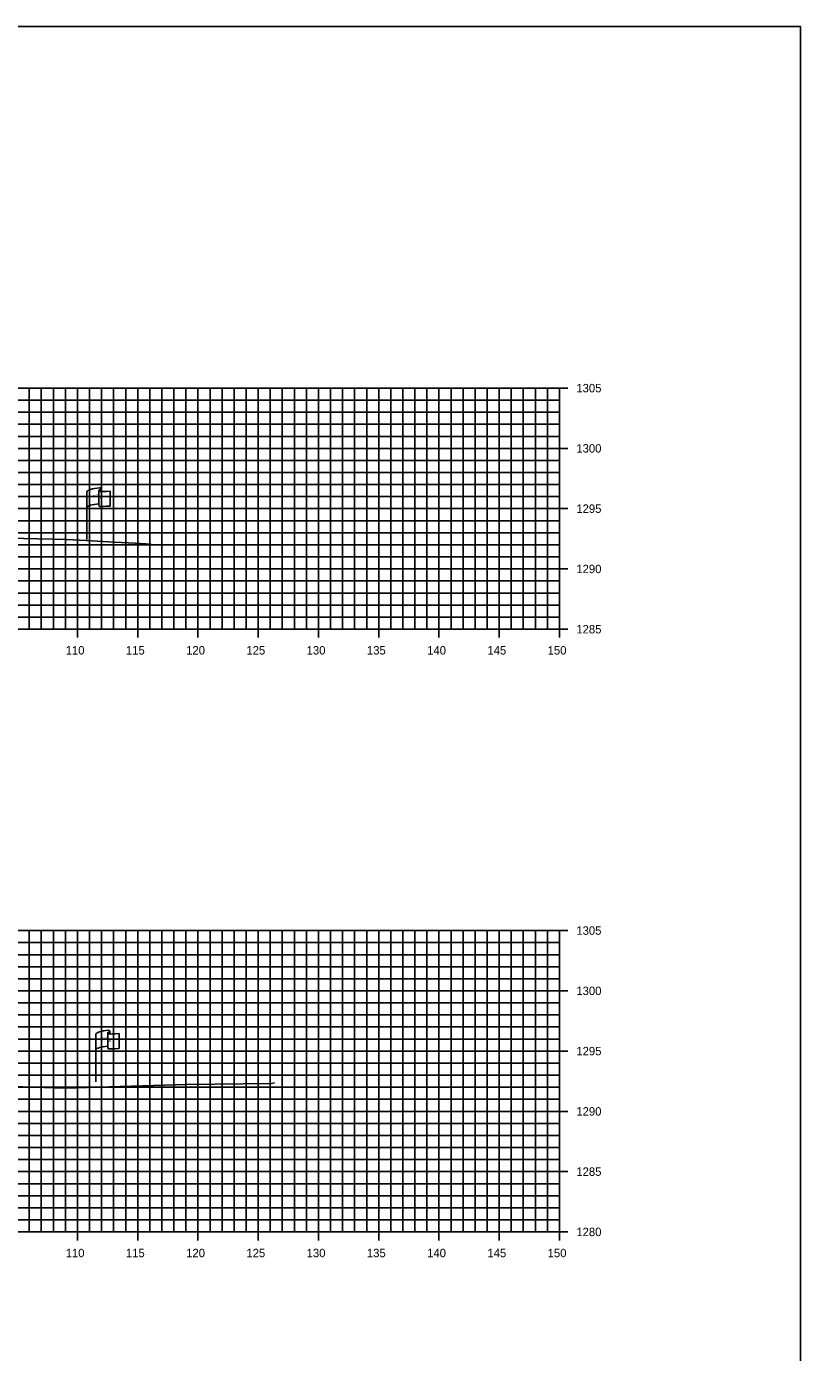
# Model space of a CAD drawing. Extents: x 674939 to 678919, y 750652 to 765176.
# Drawn here: x 678854.3 to 678918.5, y 764836.3 to 764946.3 of the extents above; entities that cross this region are included whole.
import ezdxf

# ---------------------------------------------------------------- set-up
doc = ezdxf.new("R2010")
doc.units = 0
for name, color, linetype in [('R_Axis', 7, 'Continuous'), ('R_Axis Annot', 7, 'Continuous'), ('R_Exist Surface', 7, 'Continuous'), ('R_Grid', 7, 'Continuous'), ('R_No Plot', 7, 'Continuous'), ('S_EXIST_ROW', 7, 'Continuous')]:
    doc.layers.add(name, color=color, linetype=linetype)

msp = doc.modelspace()

# ---------------------------------------------------------------- linework, layer by layer
at = {"layer": 'R_Axis'}
for p, q in [((678899.23, 764916.29), (678897.83, 764916.29)), ((678898.53, 764896.29), (678898.53, 764916.29)), ((678899.23, 764911.29), (678897.83, 764911.29)), ((678899.23, 764906.29), (678897.83, 764906.29)), ((678899.23, 764901.29), (678897.83, 764901.29)), ((678598.53, 764896.29), (678898.53, 764896.29)), ((678858.53, 764895.59), (678858.53, 764896.99)), ((678863.53, 764895.59), (678863.53, 764896.99)), ((678868.53, 764895.59), (678868.53, 764896.99)), ((678873.53, 764895.59), (678873.53, 764896.99)), ((678878.53, 764895.59), (678878.53, 764896.99)), ((678883.53, 764895.59), (678883.53, 764896.99)), ((678888.53, 764895.59), (678888.53, 764896.99)), ((678893.53, 764895.59), (678893.53, 764896.99)), ((678899.23, 764896.29), (678897.83, 764896.29)), ((678898.53, 764895.59), (678898.53, 764896.99)), ((678899.23, 764871.29), (678897.83, 764871.29)), ((678898.53, 764846.29), (678898.53, 764871.29)), ((678899.23, 764866.29), (678897.83, 764866.29)), ((678899.23, 764861.29), (678897.83, 764861.29)), ((678899.23, 764856.29), (678897.83, 764856.29)), ((678899.23, 764851.29), (678897.83, 764851.29)), ((678858.53, 764845.59), (678858.53, 764846.99)), ((678863.53, 764845.59), (678863.53, 764846.99)), ((678868.53, 764845.59), (678868.53, 764846.99)), ((678873.53, 764845.59), (678873.53, 764846.99)), ((678878.53, 764845.59), (678878.53, 764846.99)), ((678883.53, 764845.59), (678883.53, 764846.99)), ((678888.53, 764845.59), (678888.53, 764846.99)), ((678893.53, 764845.59), (678893.53, 764846.99)), ((678898.53, 764845.59), (678898.53, 764846.99)), ((678598.53, 764846.29), (678898.53, 764846.29)), ((678899.23, 764846.29), (678897.83, 764846.29))]:
    msp.add_line(p, q, dxfattribs=at)
at = {"layer": 'R_Exist Surface'}
for points in [[(678851.65, 764903.86), (678857.62, 764903.74), (678859.24, 764903.65), (678861.61, 764903.52), (678863.33, 764903.42), (678864.64, 764903.35)], [(678851.3, 764858.4), (678857.52, 764858.22), (678867.59, 764858.52), (678874.63, 764858.61), (678874.87, 764858.65), (678874.89, 764858.65)]]:
    msp.add_lwpolyline(points, dxfattribs=at)
at = {"layer": 'R_Grid'}
for p, q in [((678598.53, 764916.29), (678898.53, 764916.29)), ((678854.53, 764896.29), (678854.53, 764916.29)), ((678855.53, 764896.29), (678855.53, 764916.29)), ((678856.53, 764896.29), (678856.53, 764916.29)), ((678857.53, 764896.29), (678857.53, 764916.29)), ((678858.53, 764896.29), (678858.53, 764916.29)), ((678859.53, 764896.29), (678859.53, 764916.29)), ((678860.53, 764896.29), (678860.53, 764916.29)), ((678861.53, 764896.29), (678861.53, 764916.29)), ((678862.53, 764896.29), (678862.53, 764916.29)), ((678863.53, 764896.29), (678863.53, 764916.29)), ((678864.53, 764896.29), (678864.53, 764916.29)), ((678865.53, 764896.29), (678865.53, 764916.29)), ((678866.53, 764896.29), (678866.53, 764916.29)), ((678867.53, 764896.29), (678867.53, 764916.29)), ((678868.53, 764896.29), (678868.53, 764916.29)), ((678869.53, 764896.29), (678869.53, 764916.29)), ((678870.53, 764896.29), (678870.53, 764916.29)), ((678871.53, 764896.29), (678871.53, 764916.29)), ((678872.53, 764896.29), (678872.53, 764916.29)), ((678873.53, 764896.29), (678873.53, 764916.29)), ((678874.53, 764896.29), (678874.53, 764916.29)), ((678875.53, 764896.29), (678875.53, 764916.29)), ((678876.53, 764896.29), (678876.53, 764916.29)), ((678877.53, 764896.29), (678877.53, 764916.29)), ((678878.53, 764896.29), (678878.53, 764916.29)), ((678879.53, 764896.29), (678879.53, 764916.29)), ((678880.53, 764896.29), (678880.53, 764916.29)), ((678881.53, 764896.29), (678881.53, 764916.29)), ((678882.53, 764896.29), (678882.53, 764916.29)), ((678883.53, 764896.29), (678883.53, 764916.29)), ((678884.53, 764896.29), (678884.53, 764916.29)), ((678885.53, 764896.29), (678885.53, 764916.29)), ((678886.53, 764896.29), (678886.53, 764916.29)), ((678887.53, 764896.29), (678887.53, 764916.29)), ((678888.53, 764896.29), (678888.53, 764916.29)), ((678889.53, 764896.29), (678889.53, 764916.29)), ((678890.53, 764896.29), (678890.53, 764916.29)), ((678891.53, 764896.29), (678891.53, 764916.29)), ((678892.53, 764896.29), (678892.53, 764916.29)), ((678893.53, 764896.29), (678893.53, 764916.29)), ((678894.53, 764896.29), (678894.53, 764916.29)), ((678895.53, 764896.29), (678895.53, 764916.29)), ((678896.53, 764896.29), (678896.53, 764916.29)), ((678897.53, 764896.29), (678897.53, 764916.29)), ((678898.53, 764896.29), (678898.53, 764916.29)), ((678598.53, 764915.29), (678898.53, 764915.29)), ((678598.53, 764914.29), (678898.53, 764914.29)), ((678598.53, 764913.29), (678898.53, 764913.29)), ((678598.53, 764912.29), (678898.53, 764912.29)), ((678598.53, 764911.29), (678898.53, 764911.29)), ((678598.53, 764910.29), (678898.53, 764910.29)), ((678598.53, 764909.29), (678898.53, 764909.29)), ((678598.53, 764908.29), (678898.53, 764908.29)), ((678598.53, 764907.29), (678898.53, 764907.29)), ((678598.53, 764906.29), (678898.53, 764906.29)), ((678598.53, 764905.29), (678898.53, 764905.29)), ((678598.53, 764904.29), (678898.53, 764904.29)), ((678598.53, 764903.29), (678898.53, 764903.29)), ((678598.53, 764902.29), (678898.53, 764902.29)), ((678598.53, 764901.29), (678898.53, 764901.29)), ((678598.53, 764900.29), (678898.53, 764900.29)), ((678598.53, 764899.29), (678898.53, 764899.29)), ((678598.53, 764898.29), (678898.53, 764898.29)), ((678598.53, 764897.29), (678898.53, 764897.29)), ((678598.53, 764896.29), (678898.53, 764896.29)), ((678598.53, 764871.29), (678898.53, 764871.29)), ((678854.53, 764846.29), (678854.53, 764871.29)), ((678855.53, 764846.29), (678855.53, 764871.29)), ((678856.53, 764846.29), (678856.53, 764871.29)), ((678857.53, 764846.29), (678857.53, 764871.29)), ((678858.53, 764846.29), (678858.53, 764871.29)), ((678859.53, 764846.29), (678859.53, 764871.29)), ((678860.53, 764846.29), (678860.53, 764871.29)), ((678861.53, 764846.29), (678861.53, 764871.29)), ((678862.53, 764846.29), (678862.53, 764871.29)), ((678863.53, 764846.29), (678863.53, 764871.29)), ((678864.53, 764846.29), (678864.53, 764871.29)), ((678865.53, 764846.29), (678865.53, 764871.29)), ((678866.53, 764846.29), (678866.53, 764871.29)), ((678867.53, 764846.29), (678867.53, 764871.29)), ((678868.53, 764846.29), (678868.53, 764871.29)), ((678869.53, 764846.29), (678869.53, 764871.29)), ((678870.53, 764846.29), (678870.53, 764871.29)), ((678871.53, 764846.29), (678871.53, 764871.29)), ((678872.53, 764846.29), (678872.53, 764871.29)), ((678873.53, 764846.29), (678873.53, 764871.29)), ((678874.53, 764846.29), (678874.53, 764871.29)), ((678875.53, 764846.29), (678875.53, 764871.29)), ((678876.53, 764846.29), (678876.53, 764871.29)), ((678877.53, 764846.29), (678877.53, 764871.29)), ((678878.53, 764846.29), (678878.53, 764871.29)), ((678879.53, 764846.29), (678879.53, 764871.29)), ((678880.53, 764846.29), (678880.53, 764871.29)), ((678881.53, 764846.29), (678881.53, 764871.29)), ((678882.53, 764846.29), (678882.53, 764871.29)), ((678883.53, 764846.29), (678883.53, 764871.29)), ((678884.53, 764846.29), (678884.53, 764871.29)), ((678885.53, 764846.29), (678885.53, 764871.29)), ((678886.53, 764846.29), (678886.53, 764871.29)), ((678887.53, 764846.29), (678887.53, 764871.29)), ((678888.53, 764846.29), (678888.53, 764871.29)), ((678889.53, 764846.29), (678889.53, 764871.29)), ((678890.53, 764846.29), (678890.53, 764871.29)), ((678891.53, 764846.29), (678891.53, 764871.29)), ((678892.53, 764846.29), (678892.53, 764871.29)), ((678893.53, 764846.29), (678893.53, 764871.29)), ((678894.53, 764846.29), (678894.53, 764871.29)), ((678895.53, 764846.29), (678895.53, 764871.29)), ((678896.53, 764846.29), (678896.53, 764871.29)), ((678897.53, 764846.29), (678897.53, 764871.29)), ((678898.53, 764846.29), (678898.53, 764871.29)), ((678598.53, 764870.29), (678898.53, 764870.29)), ((678598.53, 764869.29), (678898.53, 764869.29)), ((678598.53, 764868.29), (678898.53, 764868.29)), ((678598.53, 764867.29), (678898.53, 764867.29)), ((678598.53, 764866.29), (678898.53, 764866.29)), ((678598.53, 764865.29), (678898.53, 764865.29)), ((678598.53, 764864.29), (678898.53, 764864.29)), ((678598.53, 764863.29), (678898.53, 764863.29)), ((678598.53, 764862.29), (678898.53, 764862.29)), ((678598.53, 764861.29), (678898.53, 764861.29)), ((678598.53, 764860.29), (678898.53, 764860.29)), ((678598.53, 764859.29), (678898.53, 764859.29)), ((678598.53, 764858.29), (678898.53, 764858.29)), ((678598.53, 764857.29), (678898.53, 764857.29)), ((678598.53, 764856.29), (678898.53, 764856.29)), ((678598.53, 764855.29), (678898.53, 764855.29)), ((678598.53, 764854.29), (678898.53, 764854.29)), ((678598.53, 764853.29), (678898.53, 764853.29)), ((678598.53, 764852.29), (678898.53, 764852.29)), ((678598.53, 764851.29), (678898.53, 764851.29)), ((678598.53, 764850.29), (678898.53, 764850.29)), ((678598.53, 764849.29), (678898.53, 764849.29)), ((678598.53, 764848.29), (678898.53, 764848.29)), ((678598.53, 764847.29), (678898.53, 764847.29)), ((678598.53, 764846.29), (678898.53, 764846.29))]:
    msp.add_line(p, q, dxfattribs=at)
at = {"layer": 'R_No Plot'}
msp.add_lwpolyline([(678578.53, 764726.29), (678918.53, 764726.29), (678918.53, 764946.29), (678578.53, 764946.29)], close=True, dxfattribs=at)
at = {"layer": 'S_EXIST_ROW'}
for p, q in [((678859.31, 764903.74), (678859.31, 764907.69)), ((678860.31, 764907.79), (678860.31, 764907.77)), ((678860.31, 764907.77), (678860.31, 764906.55)), ((678860.48, 764907.94), (678860.48, 764907.7)), ((678861.24, 764907.75), (678861.24, 764906.51)), ((678860.05, 764858.74), (678860.05, 764862.69)), ((678861.04, 764862.79), (678861.04, 764862.77)), ((678861.04, 764862.77), (678861.04, 764861.55)), ((678861.21, 764862.94), (678861.21, 764862.7)), ((678861.98, 764862.75), (678861.98, 764861.51))]:
    msp.add_line(p, q, dxfattribs=at)
for centre, radius, start, end in [((678860.39, 764907.79), 0.078, 88.6458, 274.2828), ((678860.4, 764907.94), 0.0783, 263.0712, 93.9564), ((678860.39, 764906.55), 0.0783, 180, 273.9564), ((678861.13, 764862.94), 0.0783, 263.0712, 93.9564), ((678861.12, 764862.79), 0.078, 88.6458, 274.2828), ((678861.12, 764861.55), 0.0783, 180, 273.9564)]:
    msp.add_arc(centre, radius, start, end, dxfattribs=at)
for centre, major_axis, ratio, start_param, end_param in [((678860.9, 764907.73), (-1.58, -0.04), 0.19887, 5.030368, 6.283185), ((678861.6, 764907.85), (-1.23, -0.13), 0.052933, 0.159456, 1.268315), ((678860.89, 764906.42), (-1.58, -0.04), 0.19887, 5.083035, 6.194897), ((678861.6, 764906.61), (-1.23, -0.13), 0.052933, 0.159456, 1.268315), ((678861.63, 764862.73), (-1.58, -0.04), 0.19887, 5.030368, 6.283185), ((678862.34, 764862.85), (-1.23, -0.13), 0.052933, 0.159456, 1.268315), ((678861.62, 764861.42), (-1.58, -0.04), 0.19887, 5.083035, 6.194897), ((678862.34, 764861.61), (-1.23, -0.13), 0.052933, 0.159456, 1.268315)]:
    msp.add_ellipse(centre, major_axis=major_axis, ratio=ratio, start_param=start_param, end_param=end_param, dxfattribs=at)

# ---------------------------------------------------------------- texts
at = {"layer": 'R_Axis Annot'}
for s, p in [('1305', (678899.93, 764915.94)), ('1300', (678899.93, 764910.94)), ('1295', (678899.93, 764905.94)), ('1290', (678899.93, 764900.94)), ('1285', (678899.93, 764895.94)), ('110', (678857.55, 764894.19)), ('115', (678862.55, 764894.19)), ('120', (678867.55, 764894.19)), ('125', (678872.55, 764894.19)), ('130', (678877.55, 764894.19)), ('135', (678882.55, 764894.19)), ('140', (678887.55, 764894.19)), ('145', (678892.55, 764894.19)), ('150', (678897.55, 764894.19)), ('1305', (678899.93, 764870.94)), ('1300', (678899.93, 764865.94)), ('1295', (678899.93, 764860.94)), ('1290', (678899.93, 764855.94)), ('1285', (678899.93, 764850.94)), ('1280', (678899.93, 764845.94)), ('110', (678857.55, 764844.19)), ('115', (678862.55, 764844.19)), ('120', (678867.55, 764844.19)), ('125', (678872.55, 764844.19)), ('130', (678877.55, 764844.19)), ('135', (678882.55, 764844.19)), ('140', (678887.55, 764844.19)), ('145', (678892.55, 764844.19)), ('150', (678897.55, 764844.19))]:
    msp.add_text(s, height=0.7, dxfattribs=at).set_placement(p)
at = {"layer": 'S_EXIST_ROW'}
for s, height, rotation, p in [('R ', 0.2, 9.9884, (678859.83, 764907.19)), (' O', 0.2, 9.9884, (678859.98, 764907.24)), ('W', 0.2, 351.1788, (678860.31, 764907.07)), ('DWB 11-9-07', 0.01, 90, (678860.48, 764907.7)), ('DWB 11-9-07', 0.01, 5.0717, (678861.14, 764906.5)), ('DWB 11-9-07', 0.01, 90, (678859.31, 764903.74)), ('R ', 0.2, 9.9884, (678860.57, 764862.19)), (' O', 0.2, 9.9884, (678860.71, 764862.24)), ('W', 0.2, 351.1788, (678861.04, 764862.07)), ('DWB 11-9-07', 0.01, 90, (678861.21, 764862.7)), ('DWB 11-9-07', 0.01, 5.0717, (678861.88, 764861.5)), ('DWB 11-9-07', 0.01, 90, (678860.04, 764858.74))]:
    msp.add_text(s, height=height, rotation=rotation, dxfattribs=at).set_placement(p)

doc.saveas('drawing.dxf')
